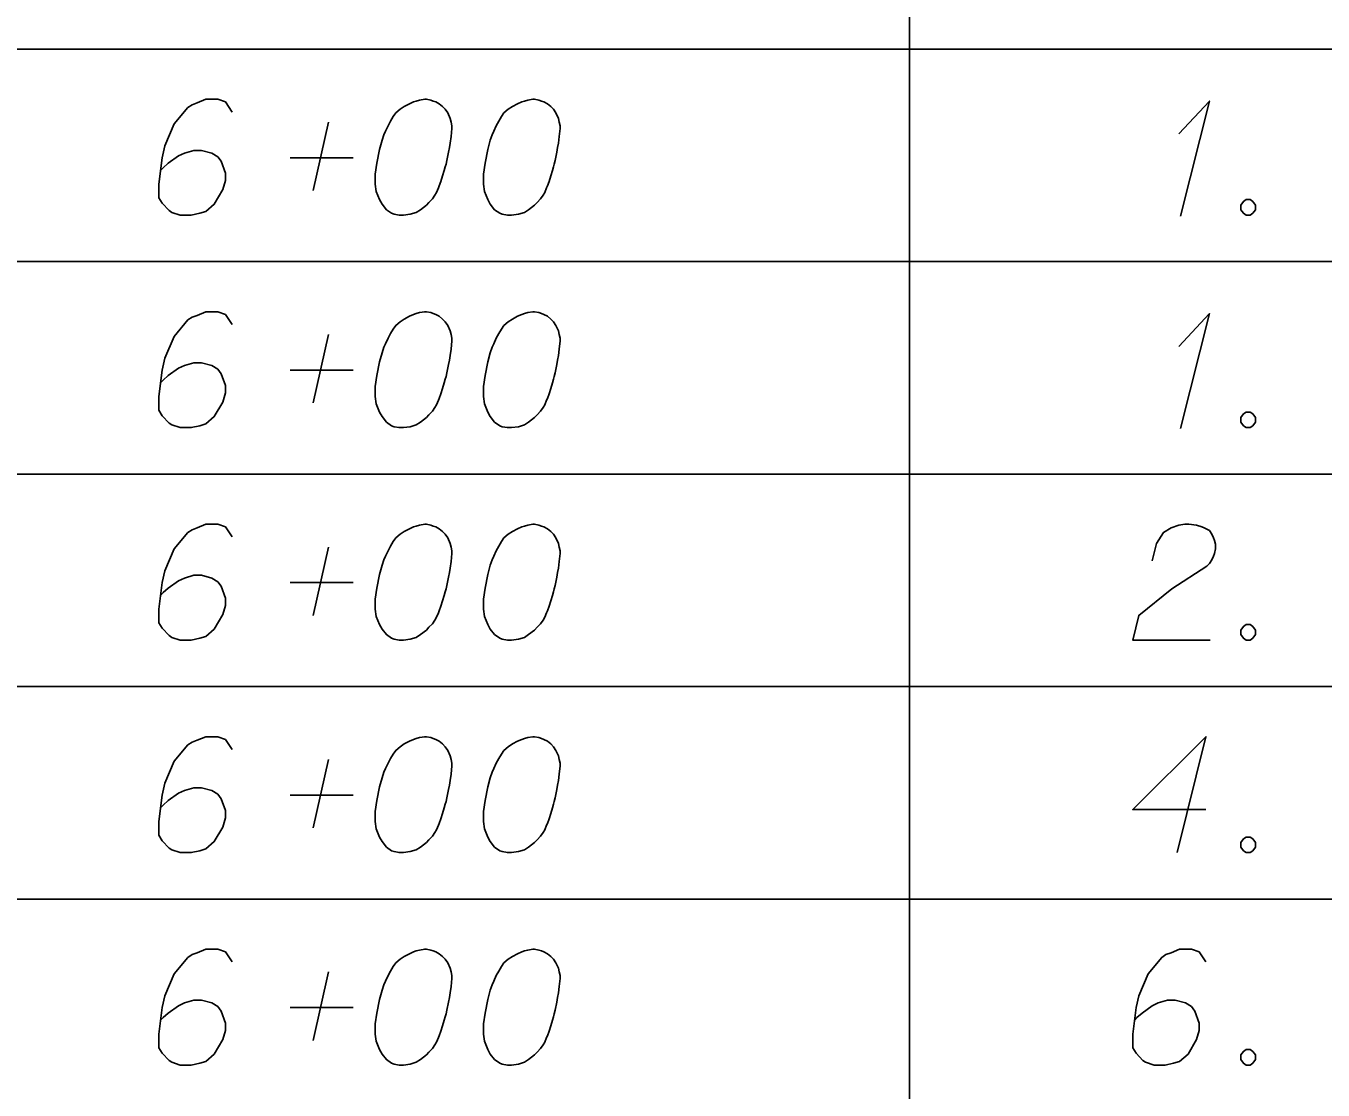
# Model space of a CAD drawing. Extents: x 2074207 to 2076812, y 516372 to 523312.
# Drawn here: x 2076345.6 to 2076399.3, y 518237.8 to 518281.9 of the extents above; entities that cross this region are included whole.
import ezdxf

# ---------------------------------------------------------------- set-up
doc = ezdxf.new("R2010")
doc.units = 0
doc.layers.add('Prop DirtTable_ Soil Test Results - Outline (Minor)', color=7, linetype='Continuous')
doc.layers.add('Prop DirtTable_ Soil Test Results - Tx (Sample Data)', color=7, linetype='Continuous')

msp = doc.modelspace()

# ---------------------------------------------------------------- linework, layer by layer
at = {"layer": 'Prop DirtTable_ Soil Test Results - Outline (Minor)'}
for p, q in [((2076382.2, 518289.699), (2076382.2, 518280.899)), ((2076260.609, 518280.899), (2076811.903, 518280.899)), ((2076260.609, 518280.899), (2076811.903, 518280.899)), ((2076382.2, 518280.899), (2076382.2, 518272.099)), ((2076260.609, 518272.099), (2076811.903, 518272.099)), ((2076260.609, 518272.099), (2076811.903, 518272.099)), ((2076382.2, 518272.099), (2076382.2, 518263.299)), ((2076260.609, 518263.299), (2076811.903, 518263.299)), ((2076260.609, 518263.299), (2076811.903, 518263.299)), ((2076382.2, 518263.299), (2076382.2, 518254.499)), ((2076260.609, 518254.499), (2076811.903, 518254.499)), ((2076260.609, 518254.499), (2076811.903, 518254.499)), ((2076382.2, 518254.499), (2076382.2, 518245.699)), ((2076260.609, 518245.699), (2076811.903, 518245.699)), ((2076260.609, 518245.699), (2076811.903, 518245.699)), ((2076382.2, 518245.699), (2076382.2, 518236.899))]:
    msp.add_line(p, q, dxfattribs=at)
at = {"layer": 'Prop DirtTable_ Soil Test Results - Tx (Sample Data)'}
for points in [[(2076354.149, 518278.296), (2076353.867, 518278.712), (2076353.55, 518278.825), (2076353.056, 518278.825), (2076352.703, 518278.674), (2076352.491, 518278.598), (2076352.315, 518278.485), (2076351.751, 518277.805), (2076351.363, 518276.898), (2076351.257, 518276.406), (2076351.116, 518275.31), (2076351.116, 518274.743), (2076351.257, 518274.517), (2076351.539, 518274.214), (2076351.645, 518274.139), (2076351.998, 518274.025), (2076352.456, 518274.025), (2076352.809, 518274.101), (2076353.056, 518274.176), (2076353.409, 518274.479), (2076353.761, 518275.083), (2076353.867, 518275.461), (2076353.867, 518275.764), (2076353.691, 518276.255), (2076353.55, 518276.444), (2076353.303, 518276.595), (2076352.879, 518276.709), (2076352.562, 518276.709), (2076352.174, 518276.595), (2076351.927, 518276.482), (2076351.504, 518276.18), (2076351.292, 518275.991), (2076351.186, 518275.877)], [(2076362.192, 518278.825), (2076362.122, 518278.825), (2076361.91, 518278.787), (2076361.769, 518278.75), (2076361.663, 518278.712), (2076361.487, 518278.636), (2076361.275, 518278.523), (2076361.099, 518278.409), (2076360.922, 518278.258), (2076360.816, 518278.107), (2076360.711, 518277.918), (2076360.605, 518277.729), (2076360.499, 518277.502), (2076360.428, 518277.351), (2076360.358, 518277.124), (2076360.252, 518276.746), (2076360.146, 518276.18), (2076360.076, 518275.726), (2076360.076, 518275.31), (2076360.111, 518275.008), (2076360.252, 518274.668), (2076360.358, 518274.479), (2076360.534, 518274.252), (2076360.746, 518274.101), (2076360.852, 518274.063), (2076361.063, 518274.025), (2076361.24, 518274.025), (2076361.522, 518274.063), (2076361.769, 518274.139), (2076361.945, 518274.252), (2076362.192, 518274.441), (2076362.298, 518274.554), (2076362.439, 518274.705), (2076362.545, 518274.857), (2076362.615, 518274.97), (2076362.686, 518275.159), (2076362.721, 518275.235), (2076362.792, 518275.424), (2076362.862, 518275.65), (2076362.933, 518275.877), (2076362.968, 518276.028), (2076363.003, 518276.142), (2076363.039, 518276.293), (2076363.109, 518276.633), (2076363.145, 518276.822), (2076363.18, 518277.011), (2076363.215, 518277.276), (2076363.25, 518277.616), (2076363.25, 518277.729), (2076363.215, 518277.88), (2076363.18, 518278.031), (2076363.074, 518278.258), (2076362.968, 518278.409), (2076362.862, 518278.523), (2076362.721, 518278.636), (2076362.58, 518278.712), (2076362.474, 518278.75), (2076362.369, 518278.787), (2076362.192, 518278.825)], [(2076366.672, 518278.825), (2076366.602, 518278.825), (2076366.39, 518278.787), (2076366.249, 518278.75), (2076366.143, 518278.712), (2076365.967, 518278.636), (2076365.755, 518278.523), (2076365.579, 518278.409), (2076365.402, 518278.258), (2076365.296, 518278.107), (2076365.191, 518277.918), (2076365.085, 518277.729), (2076364.979, 518277.502), (2076364.908, 518277.351), (2076364.838, 518277.124), (2076364.732, 518276.746), (2076364.626, 518276.18), (2076364.556, 518275.726), (2076364.556, 518275.31), (2076364.591, 518275.008), (2076364.732, 518274.668), (2076364.838, 518274.479), (2076365.014, 518274.252), (2076365.226, 518274.101), (2076365.332, 518274.063), (2076365.543, 518274.025), (2076365.72, 518274.025), (2076366.002, 518274.063), (2076366.249, 518274.139), (2076366.425, 518274.252), (2076366.672, 518274.441), (2076366.778, 518274.554), (2076366.919, 518274.705), (2076367.025, 518274.857), (2076367.095, 518274.97), (2076367.166, 518275.159), (2076367.201, 518275.235), (2076367.272, 518275.424), (2076367.342, 518275.65), (2076367.413, 518275.877), (2076367.448, 518276.028), (2076367.483, 518276.142), (2076367.519, 518276.293), (2076367.589, 518276.633), (2076367.625, 518276.822), (2076367.66, 518277.011), (2076367.695, 518277.276), (2076367.73, 518277.616), (2076367.73, 518277.729), (2076367.695, 518277.88), (2076367.66, 518278.031), (2076367.554, 518278.258), (2076367.448, 518278.409), (2076367.342, 518278.523), (2076367.201, 518278.636), (2076367.06, 518278.712), (2076366.954, 518278.75), (2076366.849, 518278.787), (2076366.672, 518278.825)], [(2076393.34, 518277.389), (2076394.61, 518278.75), (2076393.411, 518273.987)], [(2076357.5, 518275.046), (2076358.135, 518277.88)], [(2076356.548, 518276.406), (2076359.158, 518276.406)], [(2076396.127, 518274.668), (2076396.304, 518274.668), (2076396.409, 518274.592), (2076396.515, 518274.441), (2076396.515, 518274.252), (2076396.409, 518274.101), (2076396.304, 518274.025), (2076396.127, 518274.025), (2076396.021, 518274.101), (2076395.916, 518274.252), (2076395.916, 518274.441), (2076396.021, 518274.592), (2076396.127, 518274.668)], [(2076354.149, 518269.496), (2076353.867, 518269.912), (2076353.55, 518270.025), (2076353.056, 518270.025), (2076352.703, 518269.874), (2076352.491, 518269.798), (2076352.315, 518269.685), (2076351.751, 518269.005), (2076351.363, 518268.098), (2076351.257, 518267.606), (2076351.116, 518266.51), (2076351.116, 518265.943), (2076351.257, 518265.717), (2076351.539, 518265.414), (2076351.645, 518265.339), (2076351.998, 518265.225), (2076352.456, 518265.225), (2076352.809, 518265.301), (2076353.056, 518265.376), (2076353.409, 518265.679), (2076353.761, 518266.283), (2076353.867, 518266.661), (2076353.867, 518266.964), (2076353.691, 518267.455), (2076353.55, 518267.644), (2076353.303, 518267.795), (2076352.879, 518267.909), (2076352.562, 518267.909), (2076352.174, 518267.795), (2076351.927, 518267.682), (2076351.504, 518267.38), (2076351.292, 518267.191), (2076351.186, 518267.077)], [(2076362.192, 518270.025), (2076362.122, 518270.025), (2076361.91, 518269.987), (2076361.769, 518269.95), (2076361.663, 518269.912), (2076361.487, 518269.836), (2076361.275, 518269.723), (2076361.099, 518269.609), (2076360.922, 518269.458), (2076360.816, 518269.307), (2076360.711, 518269.118), (2076360.605, 518268.929), (2076360.499, 518268.702), (2076360.428, 518268.551), (2076360.358, 518268.324), (2076360.252, 518267.946), (2076360.146, 518267.38), (2076360.076, 518266.926), (2076360.076, 518266.51), (2076360.111, 518266.208), (2076360.252, 518265.868), (2076360.358, 518265.679), (2076360.534, 518265.452), (2076360.746, 518265.301), (2076360.852, 518265.263), (2076361.063, 518265.225), (2076361.24, 518265.225), (2076361.522, 518265.263), (2076361.769, 518265.339), (2076361.945, 518265.452), (2076362.192, 518265.641), (2076362.298, 518265.754), (2076362.439, 518265.905), (2076362.545, 518266.057), (2076362.615, 518266.17), (2076362.686, 518266.359), (2076362.721, 518266.435), (2076362.792, 518266.624), (2076362.862, 518266.85), (2076362.933, 518267.077), (2076362.968, 518267.228), (2076363.003, 518267.342), (2076363.039, 518267.493), (2076363.109, 518267.833), (2076363.145, 518268.022), (2076363.18, 518268.211), (2076363.215, 518268.476), (2076363.25, 518268.816), (2076363.25, 518268.929), (2076363.215, 518269.08), (2076363.18, 518269.231), (2076363.074, 518269.458), (2076362.968, 518269.609), (2076362.862, 518269.723), (2076362.721, 518269.836), (2076362.58, 518269.912), (2076362.474, 518269.95), (2076362.369, 518269.987), (2076362.192, 518270.025)], [(2076366.672, 518270.025), (2076366.602, 518270.025), (2076366.39, 518269.987), (2076366.249, 518269.95), (2076366.143, 518269.912), (2076365.967, 518269.836), (2076365.755, 518269.723), (2076365.579, 518269.609), (2076365.402, 518269.458), (2076365.296, 518269.307), (2076365.191, 518269.118), (2076365.085, 518268.929), (2076364.979, 518268.702), (2076364.908, 518268.551), (2076364.838, 518268.324), (2076364.732, 518267.946), (2076364.626, 518267.38), (2076364.556, 518266.926), (2076364.556, 518266.51), (2076364.591, 518266.208), (2076364.732, 518265.868), (2076364.838, 518265.679), (2076365.014, 518265.452), (2076365.226, 518265.301), (2076365.332, 518265.263), (2076365.543, 518265.225), (2076365.72, 518265.225), (2076366.002, 518265.263), (2076366.249, 518265.339), (2076366.425, 518265.452), (2076366.672, 518265.641), (2076366.778, 518265.754), (2076366.919, 518265.905), (2076367.025, 518266.057), (2076367.095, 518266.17), (2076367.166, 518266.359), (2076367.201, 518266.435), (2076367.272, 518266.624), (2076367.342, 518266.85), (2076367.413, 518267.077), (2076367.448, 518267.228), (2076367.483, 518267.342), (2076367.519, 518267.493), (2076367.589, 518267.833), (2076367.625, 518268.022), (2076367.66, 518268.211), (2076367.695, 518268.476), (2076367.73, 518268.816), (2076367.73, 518268.929), (2076367.695, 518269.08), (2076367.66, 518269.231), (2076367.554, 518269.458), (2076367.448, 518269.609), (2076367.342, 518269.723), (2076367.201, 518269.836), (2076367.06, 518269.912), (2076366.954, 518269.95), (2076366.849, 518269.987), (2076366.672, 518270.025)], [(2076393.34, 518268.589), (2076394.61, 518269.95), (2076393.411, 518265.187)], [(2076357.5, 518266.246), (2076358.135, 518269.08)], [(2076356.548, 518267.606), (2076359.158, 518267.606)], [(2076396.127, 518265.868), (2076396.304, 518265.868), (2076396.409, 518265.792), (2076396.515, 518265.641), (2076396.515, 518265.452), (2076396.409, 518265.301), (2076396.304, 518265.225), (2076396.127, 518265.225), (2076396.021, 518265.301), (2076395.916, 518265.452), (2076395.916, 518265.641), (2076396.021, 518265.792), (2076396.127, 518265.868)], [(2076354.149, 518260.696), (2076353.867, 518261.112), (2076353.55, 518261.225), (2076353.056, 518261.225), (2076352.703, 518261.074), (2076352.491, 518260.998), (2076352.315, 518260.885), (2076351.751, 518260.205), (2076351.363, 518259.298), (2076351.257, 518258.806), (2076351.116, 518257.71), (2076351.116, 518257.143), (2076351.257, 518256.917), (2076351.539, 518256.614), (2076351.645, 518256.539), (2076351.998, 518256.425), (2076352.456, 518256.425), (2076352.809, 518256.501), (2076353.056, 518256.576), (2076353.409, 518256.879), (2076353.761, 518257.483), (2076353.867, 518257.861), (2076353.867, 518258.164), (2076353.691, 518258.655), (2076353.55, 518258.844), (2076353.303, 518258.995), (2076352.879, 518259.109), (2076352.562, 518259.109), (2076352.174, 518258.995), (2076351.927, 518258.882), (2076351.504, 518258.58), (2076351.292, 518258.391), (2076351.186, 518258.277)], [(2076362.192, 518261.225), (2076362.122, 518261.225), (2076361.91, 518261.187), (2076361.769, 518261.15), (2076361.663, 518261.112), (2076361.487, 518261.036), (2076361.275, 518260.923), (2076361.099, 518260.809), (2076360.922, 518260.658), (2076360.816, 518260.507), (2076360.711, 518260.318), (2076360.605, 518260.129), (2076360.499, 518259.902), (2076360.428, 518259.751), (2076360.358, 518259.524), (2076360.252, 518259.146), (2076360.146, 518258.58), (2076360.076, 518258.126), (2076360.076, 518257.71), (2076360.111, 518257.408), (2076360.252, 518257.068), (2076360.358, 518256.879), (2076360.534, 518256.652), (2076360.746, 518256.501), (2076360.852, 518256.463), (2076361.063, 518256.425), (2076361.24, 518256.425), (2076361.522, 518256.463), (2076361.769, 518256.539), (2076361.945, 518256.652), (2076362.192, 518256.841), (2076362.298, 518256.954), (2076362.439, 518257.105), (2076362.545, 518257.257), (2076362.615, 518257.37), (2076362.686, 518257.559), (2076362.721, 518257.635), (2076362.792, 518257.824), (2076362.862, 518258.05), (2076362.933, 518258.277), (2076362.968, 518258.428), (2076363.003, 518258.542), (2076363.039, 518258.693), (2076363.109, 518259.033), (2076363.145, 518259.222), (2076363.18, 518259.411), (2076363.215, 518259.676), (2076363.25, 518260.016), (2076363.25, 518260.129), (2076363.215, 518260.28), (2076363.18, 518260.431), (2076363.074, 518260.658), (2076362.968, 518260.809), (2076362.862, 518260.923), (2076362.721, 518261.036), (2076362.58, 518261.112), (2076362.474, 518261.15), (2076362.369, 518261.187), (2076362.192, 518261.225)], [(2076366.672, 518261.225), (2076366.602, 518261.225), (2076366.39, 518261.187), (2076366.249, 518261.15), (2076366.143, 518261.112), (2076365.967, 518261.036), (2076365.755, 518260.923), (2076365.579, 518260.809), (2076365.402, 518260.658), (2076365.296, 518260.507), (2076365.191, 518260.318), (2076365.085, 518260.129), (2076364.979, 518259.902), (2076364.908, 518259.751), (2076364.838, 518259.524), (2076364.732, 518259.146), (2076364.626, 518258.58), (2076364.556, 518258.126), (2076364.556, 518257.71), (2076364.591, 518257.408), (2076364.732, 518257.068), (2076364.838, 518256.879), (2076365.014, 518256.652), (2076365.226, 518256.501), (2076365.332, 518256.463), (2076365.543, 518256.425), (2076365.72, 518256.425), (2076366.002, 518256.463), (2076366.249, 518256.539), (2076366.425, 518256.652), (2076366.672, 518256.841), (2076366.778, 518256.954), (2076366.919, 518257.105), (2076367.025, 518257.257), (2076367.095, 518257.37), (2076367.166, 518257.559), (2076367.201, 518257.635), (2076367.272, 518257.824), (2076367.342, 518258.05), (2076367.413, 518258.277), (2076367.448, 518258.428), (2076367.483, 518258.542), (2076367.519, 518258.693), (2076367.589, 518259.033), (2076367.625, 518259.222), (2076367.66, 518259.411), (2076367.695, 518259.676), (2076367.73, 518260.016), (2076367.73, 518260.129), (2076367.695, 518260.28), (2076367.66, 518260.431), (2076367.554, 518260.658), (2076367.448, 518260.809), (2076367.342, 518260.923), (2076367.201, 518261.036), (2076367.06, 518261.112), (2076366.954, 518261.15), (2076366.849, 518261.187), (2076366.672, 518261.225)], [(2076392.247, 518259.713), (2076392.423, 518260.431), (2076392.706, 518260.885), (2076393.023, 518261.074), (2076393.34, 518261.187), (2076393.587, 518261.225), (2076393.764, 518261.225), (2076394.081, 518261.187), (2076394.293, 518261.112), (2076394.399, 518261.074), (2076394.61, 518260.961), (2076394.716, 518260.809), (2076394.787, 518260.658), (2076394.822, 518260.545), (2076394.857, 518260.394), (2076394.857, 518260.205), (2076394.822, 518260.016), (2076394.787, 518259.902), (2076394.716, 518259.751), (2076394.61, 518259.6), (2076394.505, 518259.487), (2076393.058, 518258.542), (2076391.683, 518257.446), (2076391.436, 518256.425), (2076394.646, 518256.425)], [(2076357.5, 518257.446), (2076358.135, 518260.28)], [(2076356.548, 518258.806), (2076359.158, 518258.806)], [(2076396.127, 518257.068), (2076396.304, 518257.068), (2076396.409, 518256.992), (2076396.515, 518256.841), (2076396.515, 518256.652), (2076396.409, 518256.501), (2076396.304, 518256.425), (2076396.127, 518256.425), (2076396.021, 518256.501), (2076395.916, 518256.652), (2076395.916, 518256.841), (2076396.021, 518256.992), (2076396.127, 518257.068)], [(2076354.149, 518251.896), (2076353.867, 518252.312), (2076353.55, 518252.425), (2076353.056, 518252.425), (2076352.703, 518252.274), (2076352.491, 518252.198), (2076352.315, 518252.085), (2076351.751, 518251.405), (2076351.363, 518250.498), (2076351.257, 518250.006), (2076351.116, 518248.91), (2076351.116, 518248.343), (2076351.257, 518248.117), (2076351.539, 518247.814), (2076351.645, 518247.739), (2076351.998, 518247.625), (2076352.456, 518247.625), (2076352.809, 518247.701), (2076353.056, 518247.776), (2076353.409, 518248.079), (2076353.761, 518248.683), (2076353.867, 518249.061), (2076353.867, 518249.364), (2076353.691, 518249.855), (2076353.55, 518250.044), (2076353.303, 518250.195), (2076352.879, 518250.309), (2076352.562, 518250.309), (2076352.174, 518250.195), (2076351.927, 518250.082), (2076351.504, 518249.78), (2076351.292, 518249.591), (2076351.186, 518249.477)], [(2076362.192, 518252.425), (2076362.122, 518252.425), (2076361.91, 518252.387), (2076361.769, 518252.35), (2076361.663, 518252.312), (2076361.487, 518252.236), (2076361.275, 518252.123), (2076361.099, 518252.009), (2076360.922, 518251.858), (2076360.816, 518251.707), (2076360.711, 518251.518), (2076360.605, 518251.329), (2076360.499, 518251.102), (2076360.428, 518250.951), (2076360.358, 518250.724), (2076360.252, 518250.346), (2076360.146, 518249.78), (2076360.076, 518249.326), (2076360.076, 518248.91), (2076360.111, 518248.608), (2076360.252, 518248.268), (2076360.358, 518248.079), (2076360.534, 518247.852), (2076360.746, 518247.701), (2076360.852, 518247.663), (2076361.063, 518247.625), (2076361.24, 518247.625), (2076361.522, 518247.663), (2076361.769, 518247.739), (2076361.945, 518247.852), (2076362.192, 518248.041), (2076362.298, 518248.154), (2076362.439, 518248.305), (2076362.545, 518248.457), (2076362.615, 518248.57), (2076362.686, 518248.759), (2076362.721, 518248.835), (2076362.792, 518249.024), (2076362.862, 518249.25), (2076362.933, 518249.477), (2076362.968, 518249.628), (2076363.003, 518249.742), (2076363.039, 518249.893), (2076363.109, 518250.233), (2076363.145, 518250.422), (2076363.18, 518250.611), (2076363.215, 518250.876), (2076363.25, 518251.216), (2076363.25, 518251.329), (2076363.215, 518251.48), (2076363.18, 518251.631), (2076363.074, 518251.858), (2076362.968, 518252.009), (2076362.862, 518252.123), (2076362.721, 518252.236), (2076362.58, 518252.312), (2076362.474, 518252.35), (2076362.369, 518252.387), (2076362.192, 518252.425)], [(2076366.672, 518252.425), (2076366.602, 518252.425), (2076366.39, 518252.387), (2076366.249, 518252.35), (2076366.143, 518252.312), (2076365.967, 518252.236), (2076365.755, 518252.123), (2076365.579, 518252.009), (2076365.402, 518251.858), (2076365.296, 518251.707), (2076365.191, 518251.518), (2076365.085, 518251.329), (2076364.979, 518251.102), (2076364.908, 518250.951), (2076364.838, 518250.724), (2076364.732, 518250.346), (2076364.626, 518249.78), (2076364.556, 518249.326), (2076364.556, 518248.91), (2076364.591, 518248.608), (2076364.732, 518248.268), (2076364.838, 518248.079), (2076365.014, 518247.852), (2076365.226, 518247.701), (2076365.332, 518247.663), (2076365.543, 518247.625), (2076365.72, 518247.625), (2076366.002, 518247.663), (2076366.249, 518247.739), (2076366.425, 518247.852), (2076366.672, 518248.041), (2076366.778, 518248.154), (2076366.919, 518248.305), (2076367.025, 518248.457), (2076367.095, 518248.57), (2076367.166, 518248.759), (2076367.201, 518248.835), (2076367.272, 518249.024), (2076367.342, 518249.25), (2076367.413, 518249.477), (2076367.448, 518249.628), (2076367.483, 518249.742), (2076367.519, 518249.893), (2076367.589, 518250.233), (2076367.625, 518250.422), (2076367.66, 518250.611), (2076367.695, 518250.876), (2076367.73, 518251.216), (2076367.73, 518251.329), (2076367.695, 518251.48), (2076367.66, 518251.631), (2076367.554, 518251.858), (2076367.448, 518252.009), (2076367.342, 518252.123), (2076367.201, 518252.236), (2076367.06, 518252.312), (2076366.954, 518252.35), (2076366.849, 518252.387), (2076366.672, 518252.425)], [(2076394.469, 518249.402), (2076391.436, 518249.402), (2076394.469, 518252.425), (2076393.27, 518247.625)], [(2076357.5, 518248.646), (2076358.135, 518251.48)], [(2076356.548, 518250.006), (2076359.158, 518250.006)], [(2076396.127, 518248.268), (2076396.304, 518248.268), (2076396.409, 518248.192), (2076396.515, 518248.041), (2076396.515, 518247.852), (2076396.409, 518247.701), (2076396.304, 518247.625), (2076396.127, 518247.625), (2076396.021, 518247.701), (2076395.916, 518247.852), (2076395.916, 518248.041), (2076396.021, 518248.192), (2076396.127, 518248.268)], [(2076354.149, 518243.096), (2076353.867, 518243.512), (2076353.55, 518243.625), (2076353.056, 518243.625), (2076352.703, 518243.474), (2076352.491, 518243.398), (2076352.315, 518243.285), (2076351.751, 518242.605), (2076351.363, 518241.698), (2076351.257, 518241.206), (2076351.116, 518240.11), (2076351.116, 518239.543), (2076351.257, 518239.317), (2076351.539, 518239.014), (2076351.645, 518238.939), (2076351.998, 518238.825), (2076352.456, 518238.825), (2076352.809, 518238.901), (2076353.056, 518238.976), (2076353.409, 518239.279), (2076353.761, 518239.883), (2076353.867, 518240.261), (2076353.867, 518240.564), (2076353.691, 518241.055), (2076353.55, 518241.244), (2076353.303, 518241.395), (2076352.879, 518241.509), (2076352.562, 518241.509), (2076352.174, 518241.395), (2076351.927, 518241.282), (2076351.504, 518240.98), (2076351.292, 518240.791), (2076351.186, 518240.677)], [(2076362.192, 518243.625), (2076362.122, 518243.625), (2076361.91, 518243.587), (2076361.769, 518243.55), (2076361.663, 518243.512), (2076361.487, 518243.436), (2076361.275, 518243.323), (2076361.099, 518243.209), (2076360.922, 518243.058), (2076360.816, 518242.907), (2076360.711, 518242.718), (2076360.605, 518242.529), (2076360.499, 518242.302), (2076360.428, 518242.151), (2076360.358, 518241.924), (2076360.252, 518241.546), (2076360.146, 518240.98), (2076360.076, 518240.526), (2076360.076, 518240.11), (2076360.111, 518239.808), (2076360.252, 518239.468), (2076360.358, 518239.279), (2076360.534, 518239.052), (2076360.746, 518238.901), (2076360.852, 518238.863), (2076361.063, 518238.825), (2076361.24, 518238.825), (2076361.522, 518238.863), (2076361.769, 518238.939), (2076361.945, 518239.052), (2076362.192, 518239.241), (2076362.298, 518239.354), (2076362.439, 518239.505), (2076362.545, 518239.657), (2076362.615, 518239.77), (2076362.686, 518239.959), (2076362.721, 518240.035), (2076362.792, 518240.224), (2076362.862, 518240.45), (2076362.933, 518240.677), (2076362.968, 518240.828), (2076363.003, 518240.942), (2076363.039, 518241.093), (2076363.109, 518241.433), (2076363.145, 518241.622), (2076363.18, 518241.811), (2076363.215, 518242.076), (2076363.25, 518242.416), (2076363.25, 518242.529), (2076363.215, 518242.68), (2076363.18, 518242.831), (2076363.074, 518243.058), (2076362.968, 518243.209), (2076362.862, 518243.323), (2076362.721, 518243.436), (2076362.58, 518243.512), (2076362.474, 518243.55), (2076362.369, 518243.587), (2076362.192, 518243.625)], [(2076366.672, 518243.625), (2076366.602, 518243.625), (2076366.39, 518243.587), (2076366.249, 518243.55), (2076366.143, 518243.512), (2076365.967, 518243.436), (2076365.755, 518243.323), (2076365.579, 518243.209), (2076365.402, 518243.058), (2076365.296, 518242.907), (2076365.191, 518242.718), (2076365.085, 518242.529), (2076364.979, 518242.302), (2076364.908, 518242.151), (2076364.838, 518241.924), (2076364.732, 518241.546), (2076364.626, 518240.98), (2076364.556, 518240.526), (2076364.556, 518240.11), (2076364.591, 518239.808), (2076364.732, 518239.468), (2076364.838, 518239.279), (2076365.014, 518239.052), (2076365.226, 518238.901), (2076365.332, 518238.863), (2076365.543, 518238.825), (2076365.72, 518238.825), (2076366.002, 518238.863), (2076366.249, 518238.939), (2076366.425, 518239.052), (2076366.672, 518239.241), (2076366.778, 518239.354), (2076366.919, 518239.505), (2076367.025, 518239.657), (2076367.095, 518239.77), (2076367.166, 518239.959), (2076367.201, 518240.035), (2076367.272, 518240.224), (2076367.342, 518240.45), (2076367.413, 518240.677), (2076367.448, 518240.828), (2076367.483, 518240.942), (2076367.519, 518241.093), (2076367.589, 518241.433), (2076367.625, 518241.622), (2076367.66, 518241.811), (2076367.695, 518242.076), (2076367.73, 518242.416), (2076367.73, 518242.529), (2076367.695, 518242.68), (2076367.66, 518242.831), (2076367.554, 518243.058), (2076367.448, 518243.209), (2076367.342, 518243.323), (2076367.201, 518243.436), (2076367.06, 518243.512), (2076366.954, 518243.55), (2076366.849, 518243.587), (2076366.672, 518243.625)], [(2076394.469, 518243.096), (2076394.187, 518243.512), (2076393.87, 518243.625), (2076393.376, 518243.625), (2076393.023, 518243.474), (2076392.811, 518243.398), (2076392.635, 518243.285), (2076392.071, 518242.605), (2076391.683, 518241.698), (2076391.577, 518241.206), (2076391.436, 518240.11), (2076391.436, 518239.543), (2076391.577, 518239.317), (2076391.859, 518239.014), (2076391.965, 518238.939), (2076392.318, 518238.825), (2076392.776, 518238.825), (2076393.129, 518238.901), (2076393.376, 518238.976), (2076393.729, 518239.279), (2076394.081, 518239.883), (2076394.187, 518240.261), (2076394.187, 518240.564), (2076394.011, 518241.055), (2076393.87, 518241.244), (2076393.623, 518241.395), (2076393.199, 518241.509), (2076392.882, 518241.509), (2076392.494, 518241.395), (2076392.247, 518241.282), (2076391.824, 518240.98), (2076391.612, 518240.791), (2076391.506, 518240.677)], [(2076357.5, 518239.846), (2076358.135, 518242.68)], [(2076356.548, 518241.206), (2076359.158, 518241.206)], [(2076396.127, 518239.468), (2076396.304, 518239.468), (2076396.409, 518239.392), (2076396.515, 518239.241), (2076396.515, 518239.052), (2076396.409, 518238.901), (2076396.304, 518238.825), (2076396.127, 518238.825), (2076396.021, 518238.901), (2076395.916, 518239.052), (2076395.916, 518239.241), (2076396.021, 518239.392), (2076396.127, 518239.468)]]:
    msp.add_lwpolyline(points, dxfattribs=at)

doc.saveas('drawing.dxf')
